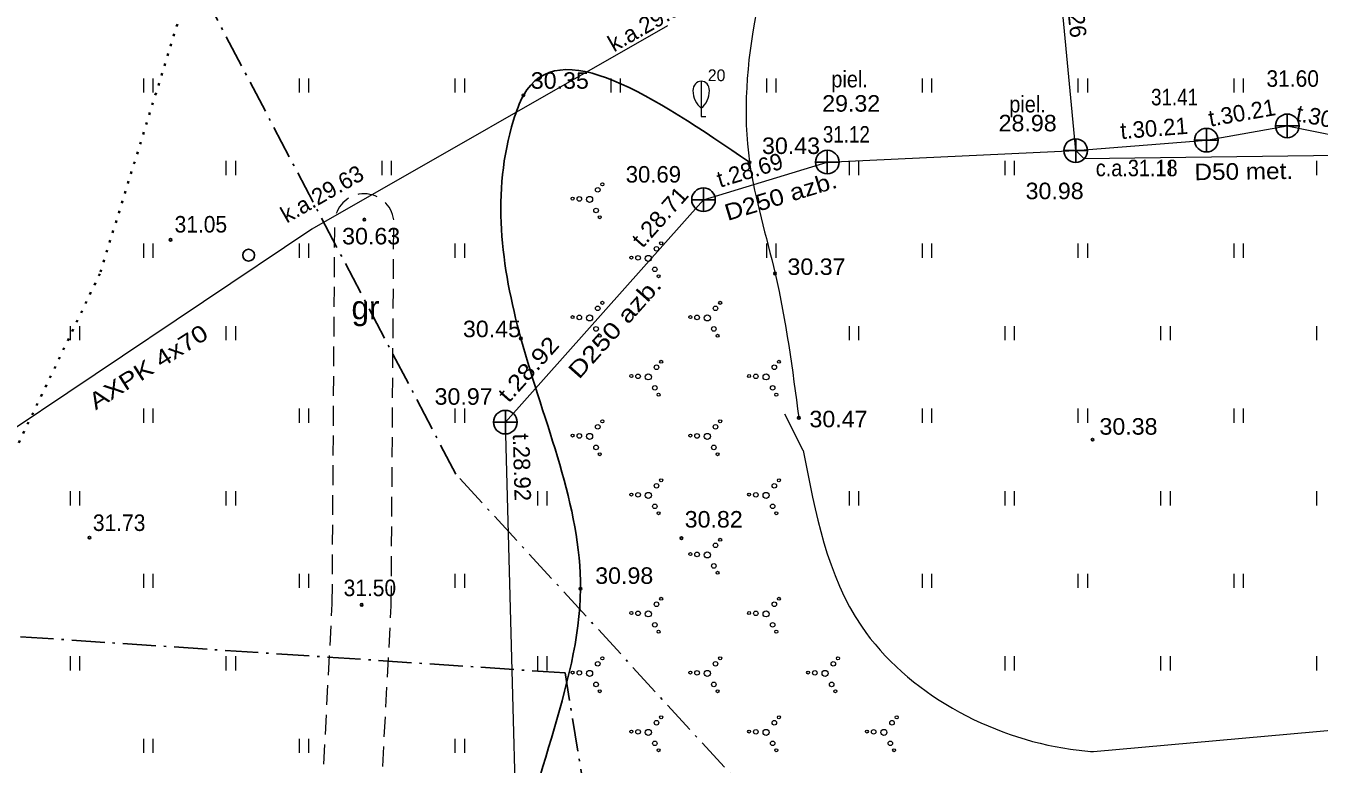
# Model space of a CAD drawing. Extents: x 380758 to 381729, y 283236 to 283533.
# Drawn here: x 381588.6 to 381643.4, y 283409.4 to 283440.7 of the extents above; entities that cross this region are included whole.
import ezdxf
from ezdxf.enums import TextEntityAlignment as Align

# ---------------------------------------------------------------- set-up
doc = ezdxf.new("R2010")
doc.units = 0
doc.header["$LTSCALE"] = 0.28
for name, pattern in [('DOT_DASHED', [7.7, 5, -1.2, 0.3, -1.2]), ('DOTTED', [1.5, 0.3, -1.2]), ('MEDIUM_DASHED', [4.5, 3, -1.5])]:
    doc.linetypes.add(name, pattern=pattern)
for name, color, linetype, lineweight in [('1', 7, 'Continuous', 13), ('18', 7, 'Continuous', 13), ('21', 7, 'Continuous', 25), ('23', 7, 'Continuous', 13), ('25', 7, 'DOTTED', 35), ('29', 7, 'DOT_DASHED', 25), ('35', 7, 'Continuous', 13), ('37', 7, 'MEDIUM_DASHED', 13), ('38', 7, 'Continuous', 25), ('47', 7, 'Continuous', 13), ('58', 7, 'Continuous', 25), ('7', 7, 'Continuous', 13)]:
    doc.layers.add(name, color=color, linetype=linetype, lineweight=lineweight)

msp = doc.modelspace()

# ---------------------------------------------------------------- linework, layer by layer
at = {"layer": '1'}
for p, q in [((381617.19, 283438.366), (381617.19, 283437.218)), ((381617.19, 283437.218), (381617.19, 283436.866)), ((381617.19, 283436.866), (381617.39, 283436.866))]:
    msp.add_line(p, q, dxfattribs=at)
for centre, major_axis, start_param, end_param in [((381617.19, 283437.966), (0, 0.4), 0, 1.5707963), ((381617.19, 283437.966), (0, -0.4), 1.5707963, 3.1415927), ((381617.19, 283437.966), (0, -0.4), 1.5707963, 3.1415927), ((381617.6653, 283437.9894), (0, -0.9434), 4.7372004, 5.6697113), ((381616.7147, 283437.9894), (0, -0.9434), 0.613474, 1.5459849)]:
    msp.add_ellipse(centre, major_axis=major_axis, ratio=0.875, start_param=start_param, end_param=end_param, dxfattribs=at)
at = {"layer": '18', "lineweight": 25}
msp.add_circle((381598.0113, 283430.9861), 0.25, dxfattribs=at)
at = {"layer": '21'}
msp.add_spline([(381629.894, 283391.678), (381609.358, 283403.077), (381609.389, 283404.028), (381612.077, 283416.846), (381609.55, 283427.454), (381609.24, 283436.712), (381609.657, 283437.761), (381619.239, 283434.927)], degree=3, dxfattribs=at)
at = {"layer": '23'}
for p, q in [((381593.567, 283437.882), (381593.567, 283438.482)), ((381593.967, 283437.882), (381593.967, 283438.482)), ((381600.167, 283437.882), (381600.167, 283438.482)), ((381600.567, 283437.882), (381600.567, 283438.482)), ((381606.767, 283437.882), (381606.767, 283438.482)), ((381607.167, 283437.882), (381607.167, 283438.482)), ((381613.367, 283437.882), (381613.367, 283438.482)), ((381613.767, 283437.882), (381613.767, 283438.482)), ((381619.967, 283437.882), (381619.967, 283438.482)), ((381620.367, 283437.882), (381620.367, 283438.482)), ((381626.567, 283437.882), (381626.567, 283438.482)), ((381626.967, 283437.882), (381626.967, 283438.482)), ((381633.167, 283437.882), (381633.167, 283438.482)), ((381633.567, 283437.882), (381633.567, 283438.482)), ((381639.767, 283437.882), (381639.767, 283438.482)), ((381640.167, 283437.882), (381640.167, 283438.482)), ((381597.067, 283434.382), (381597.067, 283434.982)), ((381597.467, 283434.382), (381597.467, 283434.982)), ((381603.667, 283434.382), (381603.667, 283434.982)), ((381604.067, 283434.382), (381604.067, 283434.982)), ((381623.467, 283434.382), (381623.467, 283434.982)), ((381623.867, 283434.382), (381623.867, 283434.982)), ((381630.067, 283434.382), (381630.067, 283434.982)), ((381630.467, 283434.382), (381630.467, 283434.982)), ((381636.667, 283434.382), (381636.667, 283434.982)), ((381637.067, 283434.382), (381637.067, 283434.982)), ((381643.267, 283434.382), (381643.267, 283434.982)), ((381593.567, 283430.882), (381593.567, 283431.482)), ((381593.967, 283430.882), (381593.967, 283431.482)), ((381600.167, 283430.882), (381600.167, 283431.482)), ((381600.567, 283430.882), (381600.567, 283431.482)), ((381606.767, 283430.882), (381606.767, 283431.482)), ((381607.167, 283430.882), (381607.167, 283431.482)), ((381619.967, 283430.882), (381619.967, 283431.482)), ((381620.367, 283430.882), (381620.367, 283431.482)), ((381626.567, 283430.882), (381626.567, 283431.482)), ((381626.967, 283430.882), (381626.967, 283431.482)), ((381633.167, 283430.882), (381633.167, 283431.482)), ((381633.567, 283430.882), (381633.567, 283431.482)), ((381639.767, 283430.882), (381639.767, 283431.482)), ((381640.167, 283430.882), (381640.167, 283431.482)), ((381590.467, 283427.382), (381590.467, 283427.982)), ((381590.867, 283427.382), (381590.867, 283427.982)), ((381597.067, 283427.382), (381597.067, 283427.982)), ((381597.467, 283427.382), (381597.467, 283427.982)), ((381623.467, 283427.382), (381623.467, 283427.982)), ((381623.867, 283427.382), (381623.867, 283427.982)), ((381630.067, 283427.382), (381630.067, 283427.982)), ((381630.467, 283427.382), (381630.467, 283427.982)), ((381636.667, 283427.382), (381636.667, 283427.982)), ((381637.067, 283427.382), (381637.067, 283427.982)), ((381643.267, 283427.382), (381643.267, 283427.982)), ((381593.567, 283423.882), (381593.567, 283424.482)), ((381593.967, 283423.882), (381593.967, 283424.482)), ((381600.167, 283423.882), (381600.167, 283424.482)), ((381600.567, 283423.882), (381600.567, 283424.482)), ((381606.767, 283423.882), (381606.767, 283424.482)), ((381607.167, 283423.882), (381607.167, 283424.482)), ((381626.567, 283423.882), (381626.567, 283424.482)), ((381626.967, 283423.882), (381626.967, 283424.482)), ((381633.167, 283423.882), (381633.167, 283424.482)), ((381633.567, 283423.882), (381633.567, 283424.482)), ((381639.767, 283423.882), (381639.767, 283424.482)), ((381640.167, 283423.882), (381640.167, 283424.482)), ((381590.467, 283420.382), (381590.467, 283420.982)), ((381590.867, 283420.382), (381590.867, 283420.982)), ((381597.067, 283420.382), (381597.067, 283420.982)), ((381597.467, 283420.382), (381597.467, 283420.982)), ((381610.267, 283420.382), (381610.267, 283420.982)), ((381610.667, 283420.382), (381610.667, 283420.982)), ((381623.467, 283420.382), (381623.467, 283420.982)), ((381623.867, 283420.382), (381623.867, 283420.982)), ((381630.067, 283420.382), (381630.067, 283420.982)), ((381630.467, 283420.382), (381630.467, 283420.982)), ((381636.667, 283420.382), (381636.667, 283420.982)), ((381637.067, 283420.382), (381637.067, 283420.982)), ((381643.267, 283420.382), (381643.267, 283420.982)), ((381593.567, 283416.882), (381593.567, 283417.482)), ((381593.967, 283416.882), (381593.967, 283417.482)), ((381600.167, 283416.882), (381600.167, 283417.482)), ((381600.567, 283416.882), (381600.567, 283417.482)), ((381606.767, 283416.882), (381606.767, 283417.482)), ((381607.167, 283416.882), (381607.167, 283417.482)), ((381626.567, 283416.882), (381626.567, 283417.482)), ((381626.967, 283416.882), (381626.967, 283417.482)), ((381633.167, 283416.882), (381633.167, 283417.482)), ((381633.567, 283416.882), (381633.567, 283417.482)), ((381639.767, 283416.882), (381639.767, 283417.482)), ((381640.167, 283416.882), (381640.167, 283417.482)), ((381590.467, 283413.382), (381590.467, 283413.982)), ((381590.867, 283413.382), (381590.867, 283413.982)), ((381597.067, 283413.382), (381597.067, 283413.982)), ((381597.467, 283413.382), (381597.467, 283413.982)), ((381610.267, 283413.382), (381610.267, 283413.982)), ((381610.667, 283413.382), (381610.667, 283413.982)), ((381630.067, 283413.382), (381630.067, 283413.982)), ((381630.467, 283413.382), (381630.467, 283413.982)), ((381636.667, 283413.382), (381636.667, 283413.982)), ((381637.067, 283413.382), (381637.067, 283413.982)), ((381643.267, 283413.382), (381643.267, 283413.982)), ((381593.567, 283409.882), (381593.567, 283410.482)), ((381593.967, 283409.882), (381593.967, 283410.482)), ((381600.167, 283409.882), (381600.167, 283410.482)), ((381600.567, 283409.882), (381600.567, 283410.482)), ((381606.767, 283409.882), (381606.767, 283410.482)), ((381607.167, 283409.882), (381607.167, 283410.482))]:
    msp.add_line(p, q, dxfattribs=at)
for centre, radius in [((381612.8057, 283433.7604), 0.096), ((381613.0022, 283433.9921), 0.064), ((381611.7398, 283433.3869), 0.064), ((381612.0243, 283433.3735), 0.096), ((381612.4582, 283433.3527), 0.128), ((381612.7347, 283432.8858), 0.096), ((381612.8921, 283432.5965), 0.064), ((381615.2957, 283431.2604), 0.096), ((381615.4922, 283431.4921), 0.064), ((381614.2298, 283430.8869), 0.064), ((381614.5143, 283430.8735), 0.096), ((381614.9482, 283430.8527), 0.128), ((381615.2247, 283430.3858), 0.096), ((381615.3821, 283430.0965), 0.064), ((381612.8057, 283428.7364), 0.096), ((381613.0022, 283428.9681), 0.064), ((381617.7957, 283428.7364), 0.096), ((381617.9922, 283428.9681), 0.064), ((381611.7398, 283428.3629), 0.064), ((381612.0243, 283428.3495), 0.096), ((381612.4582, 283428.3287), 0.128), ((381616.7298, 283428.3629), 0.064), ((381617.0143, 283428.3495), 0.096), ((381617.4482, 283428.3287), 0.128), ((381612.7347, 283427.8618), 0.096), ((381617.7247, 283427.8618), 0.096), ((381612.8921, 283427.5725), 0.064), ((381617.8821, 283427.5725), 0.064), ((381615.2957, 283426.2364), 0.096), ((381615.4922, 283426.4681), 0.064), ((381620.2857, 283426.2364), 0.096), ((381620.4822, 283426.4681), 0.064), ((381614.2298, 283425.8629), 0.064), ((381614.5143, 283425.8495), 0.096), ((381614.9482, 283425.8287), 0.128), ((381619.2198, 283425.8629), 0.064), ((381619.5043, 283425.8495), 0.096), ((381619.9382, 283425.8287), 0.128), ((381615.2247, 283425.3618), 0.096), ((381615.3821, 283425.0725), 0.064), ((381620.2147, 283425.3618), 0.096), ((381620.3721, 283425.0725), 0.064), ((381613.0022, 283423.9441), 0.064), ((381617.9922, 283423.9441), 0.064), ((381611.7398, 283423.3389), 0.064), ((381612.0243, 283423.3255), 0.096), ((381612.4582, 283423.3047), 0.128), ((381612.8057, 283423.7124), 0.096), ((381616.7298, 283423.3389), 0.064), ((381617.0143, 283423.3255), 0.096), ((381617.4482, 283423.3047), 0.128), ((381617.7957, 283423.7124), 0.096), ((381612.7347, 283422.8378), 0.096), ((381617.7247, 283422.8378), 0.096), ((381612.8921, 283422.5485), 0.064), ((381617.8821, 283422.5485), 0.064), ((381615.2957, 283421.2124), 0.096), ((381615.4922, 283421.4441), 0.064), ((381620.2857, 283421.2124), 0.096), ((381620.4822, 283421.4441), 0.064), ((381614.2298, 283420.8389), 0.064), ((381614.5143, 283420.8255), 0.096), ((381614.9482, 283420.8047), 0.128), ((381619.2198, 283420.8389), 0.064), ((381619.5043, 283420.8255), 0.096), ((381619.9382, 283420.8047), 0.128), ((381615.2247, 283420.3378), 0.096), ((381615.3821, 283420.0485), 0.064), ((381620.2147, 283420.3378), 0.096), ((381620.3721, 283420.0485), 0.064), ((381617.9922, 283418.9201), 0.064), ((381617.7957, 283418.6884), 0.096), ((381616.7298, 283418.3149), 0.064), ((381617.0143, 283418.3015), 0.096), ((381617.4482, 283418.2807), 0.128), ((381617.7247, 283417.8138), 0.096), ((381617.8821, 283417.5245), 0.064), ((381615.2957, 283416.1884), 0.096), ((381615.4922, 283416.4201), 0.064), ((381620.2857, 283416.1884), 0.096), ((381620.4822, 283416.4201), 0.064), ((381614.2298, 283415.8149), 0.064), ((381614.5143, 283415.8015), 0.096), ((381614.9482, 283415.7807), 0.128), ((381619.2198, 283415.8149), 0.064), ((381619.5043, 283415.8015), 0.096), ((381619.9382, 283415.7807), 0.128), ((381615.2247, 283415.3138), 0.096), ((381620.2147, 283415.3138), 0.096), ((381615.3821, 283415.0245), 0.064), ((381620.3721, 283415.0245), 0.064), ((381612.8057, 283413.6644), 0.096), ((381613.0022, 283413.8961), 0.064), ((381617.7957, 283413.6644), 0.096), ((381617.9922, 283413.8961), 0.064), ((381622.7857, 283413.6644), 0.096), ((381622.9822, 283413.8961), 0.064), ((381611.7398, 283413.2909), 0.064), ((381612.0243, 283413.2775), 0.096), ((381612.4582, 283413.2567), 0.128), ((381616.7298, 283413.2909), 0.064), ((381617.0143, 283413.2775), 0.096), ((381617.4482, 283413.2567), 0.128), ((381621.7198, 283413.2909), 0.064), ((381622.0043, 283413.2775), 0.096), ((381622.4382, 283413.2567), 0.128), ((381612.7347, 283412.7898), 0.096), ((381612.8921, 283412.5005), 0.064), ((381617.7247, 283412.7898), 0.096), ((381617.8821, 283412.5005), 0.064), ((381622.7147, 283412.7898), 0.096), ((381622.8721, 283412.5005), 0.064), ((381615.4922, 283411.3961), 0.064), ((381620.4822, 283411.3961), 0.064), ((381625.4722, 283411.3961), 0.064), ((381614.2298, 283410.7909), 0.064), ((381614.5143, 283410.7775), 0.096), ((381614.9482, 283410.7567), 0.128), ((381615.2957, 283411.1644), 0.096), ((381619.2198, 283410.7909), 0.064), ((381619.5043, 283410.7775), 0.096), ((381619.9382, 283410.7567), 0.128), ((381620.2857, 283411.1644), 0.096), ((381624.2098, 283410.7909), 0.064), ((381624.4943, 283410.7775), 0.096), ((381624.9282, 283410.7567), 0.128), ((381625.2757, 283411.1644), 0.096), ((381615.2247, 283410.2898), 0.096), ((381620.2147, 283410.2898), 0.096), ((381625.2047, 283410.2898), 0.096), ((381615.3821, 283410.0005), 0.064), ((381620.3721, 283410.0005), 0.064), ((381625.3621, 283410.0005), 0.064)]:
    msp.add_circle(centre, radius, dxfattribs=at)
at = {"layer": '25'}
msp.add_lwpolyline([(381656.478, 283407.485), (381656.785, 283411.384), (381679.837, 283414.706), (381691.271, 283419.627), (381696.042, 283430.549), (381696.103, 283435.47), (381692.415, 283454.909), (381687.812, 283460.539), (381693.775, 283478.441), (381690.524, 283484.916), (381662.554, 283506.139), (381648.108, 283480.856), (381643.628, 283460.038), (381633.547, 283458.315), (381623.737, 283470.857), (381617.098, 283479.223), (381608.676, 283485.436), (381597.611, 283473.625), (381594.476, 283465.997), (381598.41, 283460.399), (381597.059, 283447.446), (381591.712, 283430.203), (381578.864, 283403.443)], dxfattribs=at)
at = {"layer": '29'}
msp.add_line((381611.421, 283413.279), (381581.171, 283415.285), dxfattribs=at)
for points in [[(381646.05, 283378.842), (381606.798, 283421.7), (381591.309, 283451.227), (381583.305, 283465.736)], [(381570.986, 283370.703), (381617.917, 283373.524), (381611.421, 283413.279)]]:
    msp.add_lwpolyline(points, dxfattribs=at)
at = {"layer": '35'}
msp.add_line((381621.51, 283422.714), (381620.731, 283424.247), dxfattribs=at)
msp.add_lwpolyline([(381633.809, 283409.939), (381654.761, 283411.825), (381673.511, 283414.273)], dxfattribs=at)
for points in [[(381625.172, 283455.605), (381624.353, 283454.972), (381621.078, 283447.765), (381619.239, 283434.927), (381620.318, 283430.21), (381621.325, 283424.09)], [(381621.51, 283422.714), (381623.978, 283415.257), (381632.833, 283410.048), (381633.809, 283409.939)]]:
    msp.add_spline(points, degree=3, dxfattribs=at)
at = {"layer": '37'}
for points in [[(381598.357, 283371.922), (381599.809, 283379.317), (381600.63, 283390.83), (381600.868, 283403.114), (381601.555, 283416.2), (381601.664, 283432.506)], [(381602.995, 283372.657), (381602.305, 283379.159), (381603.128, 283390.716), (381603.366, 283403.024), (381604.055, 283416.126), (381604.164, 283432.49)]]:
    msp.add_lwpolyline(points, dxfattribs=at)
msp.add_arc((381602.9129, 283432.3294), 1.2613, 7.3011, 171.93427, dxfattribs=at)
at = {"layer": '38'}
for p, q in [((381642.021, 283435.97), (381642.021, 283436.97)), ((381638.595, 283435.364), (381638.595, 283436.364)), ((381641.521, 283436.47), (381642.521, 283436.47)), ((381622.532, 283434.434), (381622.532, 283435.434)), ((381632.555, 283435.421), (381633.555, 283435.421)), ((381633.055, 283434.921), (381633.055, 283435.921)), ((381638.095, 283435.864), (381639.095, 283435.864)), ((381622.032, 283434.934), (381623.032, 283434.934)), ((381617.285, 283432.84), (381617.285, 283433.84)), ((381616.785, 283433.34), (381617.785, 283433.34)), ((381608.39, 283423.909), (381609.39, 283423.909)), ((381608.89, 283423.409), (381608.89, 283424.409))]:
    msp.add_line(p, q, dxfattribs=at)
for centre in [(381642.021, 283436.47), (381638.595, 283435.864), (381622.532, 283434.934), (381633.055, 283435.421), (381617.285, 283433.34), (381608.89, 283423.909)]:
    msp.add_circle(centre, 0.5, dxfattribs=at)
at = {"layer": '47'}
for points in [[(381633.055, 283435.421), (381632.229, 283444.211), (381631.222, 283444.756)], [(381622.532, 283434.934), (381633.055, 283435.421), (381638.595, 283435.864), (381642.021, 283436.47), (381647.599, 283435.339)], [(381633.055, 283435.421), (381633.403, 283435.081), (381647.456, 283435.27)], [(381610.387, 283368.109), (381608.89, 283423.909), (381617.285, 283433.34), (381622.532, 283434.934)]]:
    msp.add_lwpolyline(points, dxfattribs=at)
at = {"layer": '58'}
for centre in [(381609.657, 283437.7611), (381619.239, 283434.9271), (381602.914, 283432.4981), (381594.706, 283431.6371), (381620.318, 283430.2101), (381609.55, 283427.4541), (381621.325, 283424.0901), (381633.771, 283423.1651), (381591.273, 283419.0111), (381616.351, 283418.9921), (381612.077, 283416.8461), (381602.805, 283416.1631)]:
    msp.add_circle(centre, 0.0534, dxfattribs=at)
at = {"layer": '7'}
msp.add_lwpolyline([(381615.762, 283440.711), (381600.693, 283432.097), (381586.91, 283422.845)], dxfattribs=at)

# ---------------------------------------------------------------- texts
at = {"layer": '1'}
msp.add_text('20', height=0.5, dxfattribs=at).set_placement((381617.47, 283438.366))
at = {"layer": '37'}
msp.add_text('gr', height=1, dxfattribs=at).set_placement((381602.965, 283428.269), align=Align.CENTER)
at = {"layer": '38'}
for s, width, p in [('31.60', 0.95, (381641.138, 283438.127)), ('31.41', 0.85, (381636.249, 283437.341)), ('31.12', 0.85, (381622.345, 283435.762)), ('30.98', 1.05, (381630.934, 283433.363)), ('30.97', 1.05, (381605.893, 283424.647))]:
    msp.add_text(s, height=0.7, dxfattribs=dict(at, width=width)).set_placement(p)
msp.add_text('30.69', height=0.7, dxfattribs=at).set_placement((381613.991, 283434.067))
at = {"layer": '47'}
msp.add_text('c.a.30.26', height=0.7, rotation=276.089, dxfattribs=at).set_placement((381632.424, 283444.008))
for s, width, p in [('piel.', 0.9, (381623.4765, 283438.103)), ('29.32', 1.05, (381623.544, 283437.072)), ('piel.', 0.9, (381631.0155, 283437.041)), ('28.98', 1.05, (381631.02, 283436.239))]:
    msp.add_text(s, height=0.7, dxfattribs=dict(at, width=width)).set_placement(p, align=Align.CENTER)
for s, rotation, p in [('t.30.21', 10.031, (381640.163, 283436.6843)), ('t.30.80', 348.538, (381643.7534, 283436.4057)), ('t.30.21', 4.572, (381636.4036, 283436.0219)), ('t.28.69', 16.898, (381619.3508, 283434.2606)), ('t.28.92', 271.537, (381609.2454, 283421.9849))]:
    msp.add_text(s, height=0.7, rotation=rotation, dxfattribs=at).set_placement(p, align=Align.CENTER)
at = {"layer": '47', "width": 0.9}
msp.add_text('c.a.31.18', height=0.7, dxfattribs=at).set_placement((381633.907, 283434.334))
at = {"layer": '47'}
for s, rotation, width, p in [('D50 met.', 0.771, 1.1, (381640.1818, 283434.1939)), ('D250 azb.', 16.898, 1.15, (381620.6578, 283433.1506)), ('t.28.71', 48.326, 1.05, (381615.7012, 283432.3788)), ('D250 azb.', 48.326, 1.25, (381613.7862, 283427.6868)), ('t.28.92', 48.326, 1.15, (381610.1298, 283425.9208))]:
    msp.add_text(s, height=0.7, rotation=rotation, dxfattribs=dict(at, width=width)).set_placement(p, align=Align.CENTER)
at = {"layer": '58'}
for s, width, p in [('30.35', 1.05, (381609.969, 283438.045)), ('30.43', 1.05, (381619.765, 283435.278)), ('31.05', 0.95, (381594.876, 283431.949)), ('30.63', 1.05, (381601.975, 283431.445)), ('30.37', 1.05, (381620.844, 283430.151)), ('30.45', 1.05, (381607.093, 283427.512)), ('30.47', 1.05, (381621.776, 283423.691)), ('30.38', 1.05, (381634.063, 283423.377)), ('30.82', 1.05, (381616.489, 283419.441)), ('31.73', 0.95, (381591.415, 283419.295)), ('30.98', 1.05, (381612.698, 283417.053)), ('31.50', 0.95, (381602.037, 283416.532))]:
    msp.add_text(s, height=0.7, dxfattribs=dict(at, width=width)).set_placement(p)
at = {"layer": '7'}
for s, p in [('k.a.29.37', (381613.493, 283439.584)), ('k.a.29.63', (381599.626, 283432.325))]:
    msp.add_text(s, height=0.7, rotation=29.755, dxfattribs=at).set_placement(p)
at = {"layer": '7', "width": 1.2}
msp.add_text('AXPK 4x70', height=0.7, rotation=32.651, dxfattribs=at).set_placement((381591.534, 283424.404))

doc.saveas('drawing.dxf')
